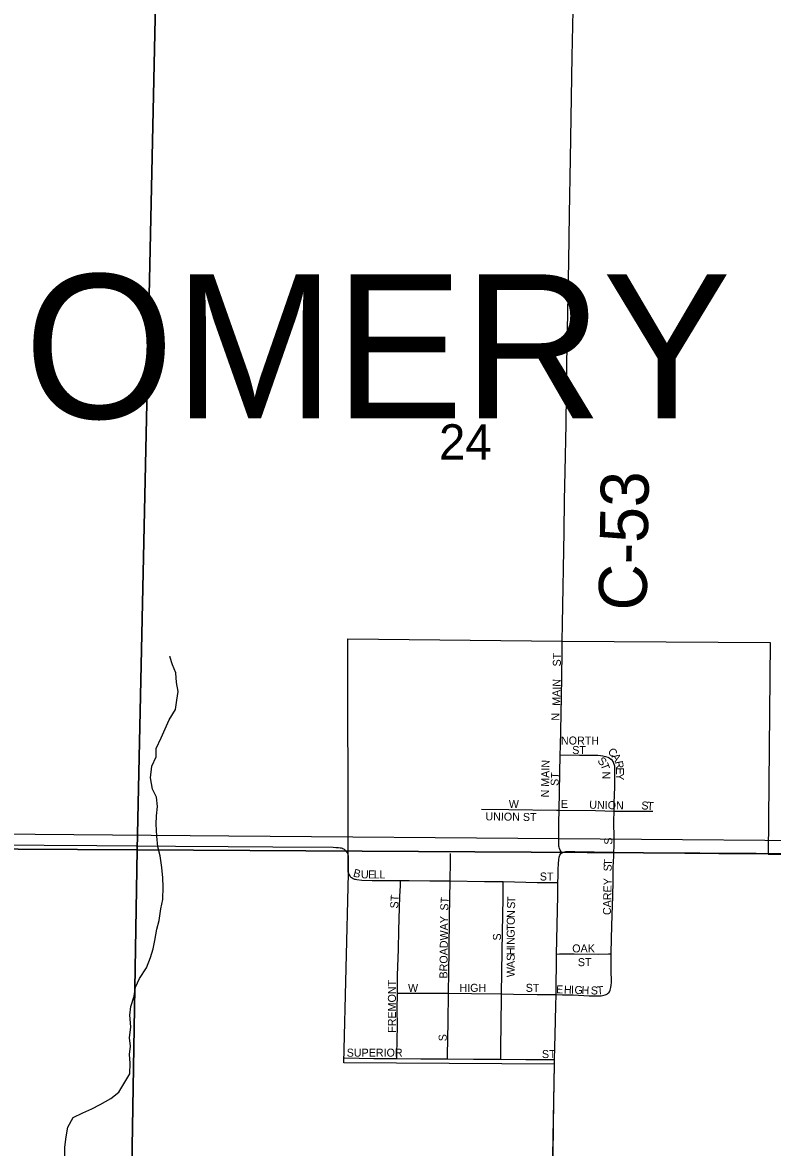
# Model space of a CAD drawing. Extents: x 1584893 to 1934202, y 663575 to 1091909.
# Drawn here: x 1738805 to 1743487, y 941008 to 948034 of the extents above; entities that cross this region are included whole.
import ezdxf

# ---------------------------------------------------------------- set-up
doc = ezdxf.new("R2010")
doc.units = 0
for name, color, linetype in [('GM_X_City_Street', 7, 'Continuous'), ('GM_X_City_Street_Text', 7, 'Continuous'), ('GM_X_Corporation', 7, 'Continuous'), ('GM_X_County_Road', 7, 'Continuous'), ('GM_X_County_Road_Text', 7, 'Continuous'), ('GM_X_Minor_River', 7, 'Continuous'), ('GM_X_Rail_Line', 7, 'Continuous'), ('GM_X_Section', 7, 'Continuous'), ('GM_X_Section_Text', 7, 'Continuous'), ('GM_X_State_Route', 7, 'Continuous'), ('GM_X_Township_Text', 7, 'Continuous')]:
    doc.layers.add(name, color=color, linetype=linetype)

msp = doc.modelspace()

# ---------------------------------------------------------------- linework, layer by layer
at = {"layer": 'GM_X_City_Street'}
for points in [[(1742162.7, 943459.7), (1742164, 943514.5), (1742167.6, 943712.9), (1742171.5, 943941.2), (1742173.6, 944105), (1742175.1, 944169.4)], [(1742155, 943114), (1742162.7, 943459.7)], [(1742162.7, 943459.7), (1742283.1, 943458.4), (1742380.6, 943458.3), (1742396.2, 943457.4), (1742413, 943456.2), (1742429, 943453.8), (1742444.6, 943450), (1742459.9, 943444.7), (1742468.2, 943440.9), (1742479, 943434)], [(1742498.5, 943109.1), (1742499.3, 943159.6), (1742502, 943258), (1742502.6, 943323.8), (1742503.5, 943371.7), (1742502, 943388.7), (1742500.6, 943395.5), (1742497.7, 943405.9), (1742494.8, 943412.4), (1742491.9, 943418.5), (1742486.2, 943426.5), (1742479, 943434)], [(1741671.2, 943121.7), (1741841.1, 943117.8), (1742139.3, 943114.6), (1742155, 943114)], [(1742152.4, 942943.4), (1742153, 943037.8), (1742155, 943114)], [(1742155, 943114), (1742381.7, 943111.6), (1742498.5, 943109.1)], [(1742497.9, 942935.8), (1742497.4, 943045.2), (1742498.5, 943109.1)], [(1742498.5, 943109.1), (1742674.6, 943108.3), (1742739.3, 943107.9)], [(1742171.4, 942848.9), (1742166, 942858.6), (1742162, 942865.7), (1742158.1, 942874.6), (1742155.9, 942883), (1742154.1, 942889.6), (1742152.8, 942898), (1742152.4, 942906), (1742152.4, 942915.4), (1742152.4, 942943.4)], [(1742497.1, 942852.4), (1742497.9, 942889), (1742497.9, 942935.8)], [(1741474, 942673.3), (1741476.8, 942795.1), (1741477.8, 942844.2)], [(1742480.4, 942218.5), (1742482.8, 942315), (1742487.3, 942461.1), (1742490.7, 942574.8), (1742492.2, 942673.3), (1742493.2, 942706.4), (1742493.6, 942751.4), (1742495, 942799.7), (1742495.9, 942820.9), (1742497.1, 942852.4)], [(1740841.1, 942718.7), (1740844.5, 942710.1), (1740848, 942704), (1740851.4, 942699.5), (1740854.8, 942696.5), (1740858.1, 942694.3), (1740863, 942691.4), (1740868.9, 942688.1), (1740876.9, 942684.7), (1740883.8, 942682.8), (1740892.1, 942680.9), (1740924, 942677.3), (1740989, 942675.1), (1741165.7, 942674.8)], [(1741145.2, 941971.9), (1741145.6, 942082.7), (1741151.6, 942247.3), (1741154.6, 942362.6), (1741160.9, 942576.6), (1741164.1, 942642.4), (1741165.7, 942674.8)], [(1741165.7, 942674.8), (1741218, 942674.7), (1741348.8, 942674.2), (1741430.5, 942674), (1741474, 942673.3)], [(1741465, 941971.7), (1741467, 942104.9), (1741468.6, 942236.1), (1741470.9, 942449.7), (1741474, 942673.3)], [(1741474, 942673.3), (1741690.2, 942669.7), (1741805.5, 942668.2)], [(1741795, 941967.8), (1741797.2, 942103.5), (1741799.8, 942233.7), (1741801.1, 942348.3), (1741803.2, 942462.7), (1741806, 942560.6), (1741805.7, 942626.2), (1741805.5, 942668.2)], [(1741805.5, 942668.2), (1742017.6, 942663), (1742116.4, 942663), (1742148, 942662.9)], [(1742139.8, 942216.4), (1742158.3, 942216.5), (1742249.2, 942216.5), (1742398.9, 942215.8), (1742462.8, 942217.9), (1742480.4, 942218.5)], [(1742458.2, 941969.3), (1742464.6, 941974.9), (1742469.7, 941980.6), (1742472.4, 941985), (1742474.7, 941991), (1742478.9, 942006.7), (1742481.1, 942022.8), (1742482.1, 942039), (1742481.1, 942120.1), (1742480.4, 942217.6), (1742480.4, 942218.5)], [(1741142.1, 941563.6), (1741142.4, 941585.7), (1741145.1, 941770.2), (1741144.8, 941869), (1741145.2, 941971.9)], [(1741145.2, 941971.9), (1741164.8, 941971.9), (1741296.4, 941971.6), (1741465, 941971.7)], [(1741457.4, 941562.2), (1741457.6, 941583.2), (1741462.6, 941791.9), (1741465, 941971.7)], [(1741465, 941971.7), (1741608.5, 941969.1), (1741795, 941967.8)], [(1741791.3, 941559.6), (1741791, 941579.5), (1741790.3, 941628.3), (1741794.5, 941939.7), (1741795, 941967.8)], [(1741795, 941967.8), (1741869.5, 941966), (1742017.3, 941964.3), (1742136.6, 941963.1)], [(1742136.6, 941963.1), (1742175.9, 941962.3), (1742242.6, 941960.9), (1742343, 941955.9), (1742393.2, 941954.8), (1742409.8, 941955.5), (1742417.3, 941955.9), (1742426.4, 941957.2), (1742435.3, 941959), (1742442.5, 941961), (1742449.9, 941964.1), (1742454.3, 941966.4), (1742458.2, 941969.3)], [(1740814.8, 941567.2), (1740998.5, 941564.5), (1741142.1, 941563.6)], [(1741142.1, 941563.6), (1741292.7, 941562.7), (1741456.2, 941562.2), (1741457.4, 941562.2)], [(1741457.4, 941562.2), (1741619.6, 941560.6), (1741791.3, 941559.6)], [(1741791.3, 941559.6), (1741946.6, 941558.6), (1742126.2, 941558.6)]]:
    msp.add_lwpolyline(points, dxfattribs=at)
at = {"layer": 'GM_X_Corporation'}
msp.add_lwpolyline([(1742101.3, 940156.6), (1742125.8, 941528.7), (1740811.1, 941535.9), (1740841.1, 942718.7), (1740839.7, 942724), (1740838.6, 942728.3), (1740838.1, 942732.8), (1740837.4, 942741.5), (1740837.4, 942749.3), (1740838, 942783.3), (1740838.1, 942818.3), (1740837.4, 942830.1), (1740837, 944183.7), (1742175.1, 944169.4), (1743471.9, 944161.8), (1743460.5, 942839), (1743978, 942839.2)], dxfattribs=at)
at = {"layer": 'GM_X_County_Road'}
for points in [[(1742175.1, 944169.4), (1742176, 944278.8), (1742186.5, 944852.7), (1742189.3, 945049.6), (1742192.4, 945229.9), (1742198.2, 945525.1), (1742204.1, 945902.3), (1742216, 946541.9), (1742221, 946837), (1742227.2, 947181.4), (1742237.6, 947821), (1742242.2, 948108.6)], [(1738629.2, 942898.2), (1738940.8, 942896.5), (1739268.8, 942893.1), (1739760.7, 942889.8), (1740088.6, 942887.4), (1740367.5, 942885.6), (1740744.7, 942882.7), (1740762, 942882.2), (1740778, 942881), (1740787.7, 942880.2), (1740793.9, 942879.1), (1740799.8, 942877.5), (1740803.8, 942875.6), (1740808.6, 942873.2), (1740812.4, 942870.6), (1740816.4, 942867.7)], [(1740816.4, 942867.7), (1740823.4, 942860.7), (1740828.2, 942854.4), (1740832.4, 942847.6), (1740835.8, 942839.8), (1740836.8, 942835.1), (1740837.4, 942830.1), (1740838.1, 942818.3), (1740838, 942783.3), (1740837.4, 942749.3), (1740837.4, 942741.5), (1740838.1, 942732.8), (1740838.6, 942728.3), (1740839.7, 942724), (1740841.1, 942718.7)]]:
    msp.add_lwpolyline(points, dxfattribs=at)
at = {"layer": 'GM_X_Minor_River'}
msp.add_lwpolyline([(1739070.1, 940942.1), (1739069.2, 941010.3), (1739078.3, 941074.3), (1739087.3, 941134.3), (1739120.3, 941195.8), (1739180.9, 941224.9), (1739237.4, 941250.1), (1739289.9, 941277.3), (1739356.6, 941314.3), (1739407.3, 941353.5), (1739438.2, 941405.1), (1739475.2, 941468.7), (1739476.3, 941534.8), (1739473.2, 941589), (1739480.1, 941641), (1739472.9, 941693.2), (1739482.1, 941761.2), (1739475.2, 941833.5), (1739482.2, 941889.5), (1739501.2, 941953.4), (1739510.1, 942009.3), (1739535.1, 942063.1), (1739578.2, 942130.5), (1739603.3, 942194.2), (1739620.2, 942248.1), (1739631.1, 942300), (1739644.3, 942372), (1739657.2, 942425.9), (1739668.4, 942497.9), (1739681.3, 942555.8), (1739682.6, 942636), (1739681.6, 942692.1), (1739674.6, 942756.4), (1739663.8, 942828.7), (1739650.7, 942885.1), (1739643.8, 942951.3), (1739639, 943027.6), (1739641.9, 943079.7), (1739646.8, 943137.7), (1739641.8, 943195.9), (1739616.6, 943246.4), (1739603.7, 943316.8), (1739612.9, 943388.8), (1739639.9, 943448.5), (1739638.8, 943500.7), (1739669.9, 943566.3), (1739694.8, 943622), (1739719.8, 943679.8), (1739760.9, 943743.2), (1739767.9, 943801.2), (1739776.8, 943855.2), (1739765.7, 943911.5), (1739762.7, 943971.7), (1739741.5, 944022.2), (1739724.3, 944074.6), (1739722.2, 944070.6)], dxfattribs=at)
at = {"layer": 'GM_X_Rail_Line'}
msp.add_lwpolyline([(1729199.1, 942645.5), (1729331.6, 942693.1), (1729485.4, 942744.4), (1729623.9, 942788.6), (1729792.4, 942836.9), (1729977.3, 942881.6), (1730117.6, 942911.7), (1730271.9, 942940.6), (1730423.3, 942964.1), (1730534.1, 942980.6), (1730661.9, 942994.8), (1730835.8, 943008.9), (1730988.9, 943017.7), (1731122.7, 943022.5), (1731285.9, 943023), (1731992.3, 943018.9), (1733508.2, 943007.1), (1736702.6, 942983), (1740093.8, 942954.7), (1742156.4, 942937.6), (1744208.5, 942921.7), (1745001.5, 942915.2), (1747995.6, 942888.1), (1750152.5, 942869.9)], dxfattribs=at)
at = {"layer": 'GM_X_Section'}
for points in [[(1734387.5, 948197.5), (1739635.8, 948156.7), (1739520.5, 942867.1), (1734314.2, 942895.5)], [(1739635.8, 948156.7), (1744849.8, 948076.2), (1744794.1, 942974), (1744790.8, 942835.4), (1739520.5, 942867.1)], [(1734314.2, 942895.5), (1739520.5, 942867.1), (1739430.9, 937549.2), (1734256.8, 937607.5)], [(1739520.5, 942867.1), (1744790.8, 942835.4), (1744716.7, 937672), (1744713.4, 937535.9), (1741403.5, 937589.6), (1739430.9, 937549.2)]]:
    msp.add_lwpolyline(points, close=True, dxfattribs=at)
at = {"layer": 'GM_X_State_Route'}
for points in [[(1742125.7, 941527), (1742126.2, 941558.6), (1742130, 941712.4), (1742134.6, 941892.5), (1742136.6, 941963.1), (1742137.4, 941993.3), (1742139.2, 942186.1), (1742139.8, 942216.4), (1742147, 942580.6), (1742148, 942662.9), (1742148.4, 942703.2), (1742150.2, 942743.5), (1742152, 942782), (1742153.7, 942805.1), (1742155, 942820.1), (1742156.8, 942827.7), (1742159.5, 942833.9), (1742165.2, 942843.2), (1742171.4, 942848.9), (1742185.6, 942853.4), (1742197.1, 942855.6), (1742219.8, 942857), (1742253.8, 942856.4), (1742497.1, 942852.4), (1742497.9, 942852.4), (1742776.1, 942847.7), (1742939.9, 942846.2), (1743152.6, 942845), (1743463.8, 942842.9)], [(1743463.8, 942842.9), (1743680.1, 942841.8), (1743958.5, 942841.6), (1743978, 942841.4), (1744053.1, 942840.6), (1744580.8, 942835.5), (1744662.8, 942836.4), (1744712.1, 942839), (1744723.3, 942840.1), (1744736.8, 942842.5), (1744743.5, 942844.5), (1744749.7, 942847), (1744754.5, 942849), (1744759.2, 942851.6), (1744762.5, 942854.1), (1744767.1, 942857.6)], [(1742101.3, 940156.6), (1742104.1, 940236.8), (1742112.8, 940615.8), (1742114.5, 940767.3), (1742117.1, 940960.4), (1742119.7, 941139.2), (1742122.3, 941295.1), (1742125.7, 941527)]]:
    msp.add_lwpolyline(points, dxfattribs=at)

# ---------------------------------------------------------------- texts
at = {"layer": 'GM_X_City_Street_Text'}
for s, rotation, p in [('ST', 90, (1742166, 944012.3)), ('MAIN', 88.78181, (1742161.6, 943766.1)), ('N', 90, (1742157.2, 943673.5)), ('NORTH', 0.00001, (1742166.6, 943524.5)), ('ST', 0.00001, (1742237, 943464.9)), ('C', 311.68396, (1742455.1, 943477.5)), ('A', 303.26576, (1742480.3, 943449.4)), ('N MAIN', 88.87736, (1742091.2, 943193.8)), ('S', 312.10094, (1742391.3, 943419.8)), ('T', 290.83745, (1742412.3, 943397.9)), ('R', 281.26708, (1742502.5, 943417.3)), ('ST', 86.42535, (1742150.7, 943264.8)), ('N', 270.15303, (1742424.2, 943356.4)), ('E', 270.62841, (1742510, 943380.9)), ('Y', 270.02187, (1742510.4, 943345.8)), ('W', 0.00001, (1741841, 943128.5)), ('E', 0.00001, (1742166.6, 943128.5)), ('UNION', 358.69431, (1742342.9, 943124.1)), ('S', 356.69289, (1742667.4, 943119.8)), ('T', 356.22772, (1742702.5, 943117.7)), ('UNION ST', 359.10531, (1741694.6, 943051.3)), ('S', 90, (1742487.2, 942899.1)), ('S', 88.6068, (1742482.8, 942731.6)), ('T', 87.54011, (1742483.6, 942766.5)), ('B', 344.48499, (1740865.7, 942701.6)), ('U', 359.42223, (1740917.6, 942689)), ('E', 359.85423, (1740962, 942688.6)), ('L', 359.99425, (1740997.4, 942688.5)), ('L', 359.99425, (1741032.6, 942688.5)), ('ST', 0.00001, (1742034.6, 942675.3)), ('CAREY', 88.80717, (1742478.4, 942459.3)), ('ST', 86.42535, (1741149.6, 942499.3)), ('ST', 86.41175, (1741462, 942486.1)), ('T', 87.7596, (1741880.9, 942533.3)), ('N', 88.90711, (1741878.4, 942441.2)), ('S', 88.00529, (1741879.6, 942498.2)), ('BROADWAY', 89.31107, (1741457.6, 942062.9)), ('O', 89.54093, (1741878.1, 942397.4)), ('S', 90, (1741792, 942300.7)), ('G', 90, (1741878, 942318.3)), ('T', 89.8907, (1741878, 942362.3)), ('N', 90, (1741878, 942274.3)), ('I', 90, (1741878, 942252.3)), ('OAK', 0.00001, (1742237, 942226.5)), ('S', 90, (1741878, 942173.1)), ('H', 90, (1741878, 942208.3)), ('A', 90, (1741878, 942129.1)), ('W', 90, (1741878, 942071.9)), ('ST', 0.00001, (1742272.2, 942140.5)), ('FREMONT', 90, (1741136.4, 941724.3)), ('W', 0.00001, (1741211.8, 941980.1)), ('HIGH', 0.00001, (1741533, 941980.1)), ('ST', 0.00001, (1741946.6, 941980.1)), ('E', 358.0599, (1742136.1, 941971.3)), ('H', 358.05444, (1742184.5, 941969.7)), ('I', 358.09457, (1742228.5, 941968.2)), ('G', 358.05444, (1742250.5, 941967.5)), ('H', 358.07872, (1742294.5, 941966)), ('S', 359.216, (1742352.8, 941964)), ('T', 4.44374, (1742393, 941963.7)), ('S', 90, (1741453.2, 941671.5)), ('SUPERIOR', 0.00001, (1740829, 941575.3)), ('ST', 0.00001, (1742047.8, 941566.5))]:
    msp.add_text(s, height=50, rotation=rotation, dxfattribs=at).set_placement(p)
at = {"layer": 'GM_X_County_Road_Text'}
msp.add_text('C-53', height=300, rotation=88.97178, dxfattribs=at).set_placement((1742700.9, 944359.3))
at = {"layer": 'GM_X_Section_Text'}
msp.add_text('24', height=221, rotation=0.00001, dxfattribs=at).set_placement((1741405.4, 945303.5))
at = {"layer": 'GM_X_Township_Text'}
msp.add_text('MONTGOMERY', height=900, rotation=0.00001, dxfattribs=at).set_placement((1734336.4, 945560.7))

doc.saveas('drawing.dxf')
